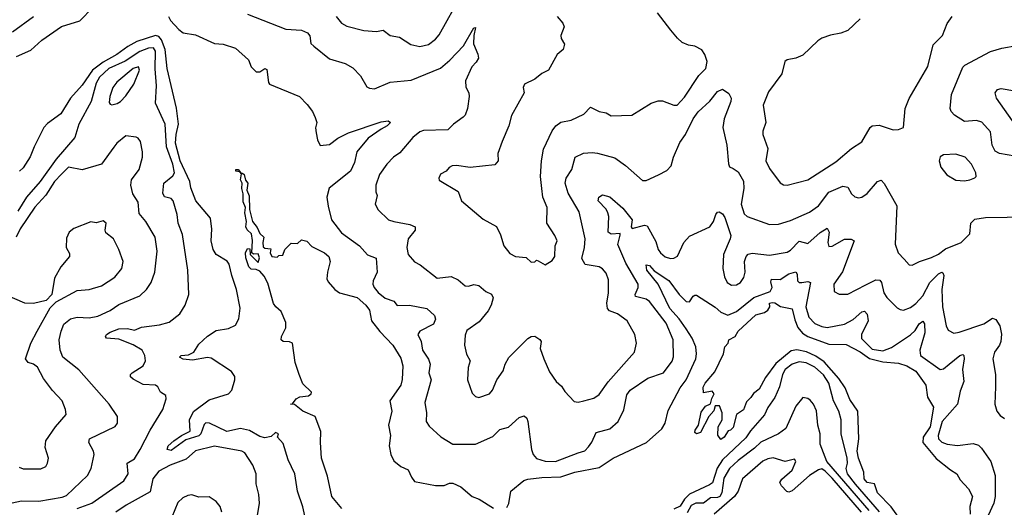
# Model space of a CAD drawing. Extents: x 1245515 to 1420776, y 606314 to 671314.
# Tile 261 of 385: x 1354075 to 1359734, y 639642 to 642446. Entities that reach past the tile are written whole.
import ezdxf

# ---------------------------------------------------------------- set-up
doc = ezdxf.new("R2010")
doc.units = 0

msp = doc.modelspace()

# ---------------------------------------------------------------- linework, layer by layer
at = {"layer": '0CON10XD'}
for points in [[(1355893.8, 642465), (1355925, 642426.7), (1355955, 642409.1), (1356053.7, 642383.7), (1356125, 642377.5), (1356165, 642386.2), (1356204.1, 642354.1), (1356257.5, 642345), (1356323.5, 642303.5), (1356375, 642292.5), (1356425, 642303.6), (1356465, 642334.6), (1356485, 642358.9), (1356615, 642590)], [(1354056.8, 642235), (1354138.7, 642271.3), (1354202.6, 642327.4), (1354315, 642407.3), (1354420.8, 642439.1), (1354496.5, 642515)], [(1357163.3, 642465), (1357196.9, 642425), (1357204.4, 642405), (1357184.5, 642355), (1357187.2, 642337.2), (1357205.5, 642305), (1357198.6, 642275), (1357164.6, 642245.4), (1357115, 642156), (1357075, 642136), (1357035.5, 642104.5), (1356975.9, 642074.1), (1356968.8, 642055), (1356973.8, 642025), (1356902.2, 641895), (1356885.6, 641835), (1356848.5, 641745), (1356823.3, 641676.7), (1356824.2, 641635), (1356805, 641610.8), (1356665, 641596.2), (1356585, 641607.5), (1356560, 641605), (1356542.5, 641595), (1356525.8, 641574.2), (1356493, 641557), (1356483.8, 641535), (1356485, 641522.5), (1356595, 641458.8), (1356614.4, 641404.4), (1356739.7, 641299.7), (1356815, 641256.7), (1356838.8, 641208.8), (1356858, 641145), (1356891.1, 641101.1), (1356925, 641084.3), (1356985, 641078.8), (1357015, 641052), (1357035, 641053.3), (1357045, 641062.5), (1357055, 641060), (1357095, 641036.7), (1357135, 641061.2), (1357150.8, 641085), (1357152.2, 641145), (1357163.1, 641175), (1357151.4, 641205), (1357104.3, 641275), (1357106.7, 641366.7), (1357082.5, 641425), (1357075.3, 641475.3), (1357069.2, 641545), (1357073.9, 641635), (1357085, 641701.2), (1357135, 641805.8), (1357155.5, 641834.5), (1357185, 641855.8), (1357245, 641868.6), (1357317.4, 641902.6), (1357355, 641942), (1357405, 641918), (1357445, 641910), (1357475, 641892.5), (1357592.5, 641897.5), (1357704.3, 641965), (1357745, 641978.8), (1357768.6, 641978.6), (1357835, 641953.5), (1357853.3, 641955), (1357895, 642000.6), (1357978.5, 642125), (1358017.5, 642165), (1358025.5, 642205.5), (1358013.1, 642245), (1357995, 642272.5), (1357955, 642294), (1357918.8, 642298.8), (1357883.3, 642315), (1357855, 642338.8), (1357816.7, 642385), (1357741.4, 642485)], [(1354035, 642375.7), (1354155, 642464.6)], [(1354930.3, 642465), (1354941.8, 642441.8), (1354990.1, 642390.1), (1355015, 642369.3), (1355085, 642358.3), (1355195, 642308.6), (1355245, 642304.7), (1355315, 642281.5), (1355391.1, 642215), (1355405.5, 642175), (1355435, 642145.6), (1355455, 642146.5), (1355485, 642165.6), (1355495, 642159.2), (1355504.6, 642084.6), (1355511.2, 642075), (1355683.9, 642003.9), (1355728.3, 641958.3), (1355758.3, 641918.3), (1355773.9, 641883.9), (1355782, 641855), (1355776.1, 641823.9), (1355779.2, 641795), (1355786.2, 641755), (1355802.3, 641722.3), (1355855, 641728.9), (1355904, 641765), (1355965, 641794.4), (1356151.7, 641858.3), (1356193.5, 641863.5), (1356205.6, 641855), (1356187.5, 641835), (1356153, 641817), (1356078.1, 641765), (1356012, 641685), (1356000, 641625), (1355976.5, 641575), (1355853.4, 641476.6), (1355840, 641425), (1355847.3, 641372.7), (1355868.1, 641295), (1355925, 641220.8), (1356027.5, 641145), (1356075, 641092.9), (1356124.4, 641074.4), (1356129.1, 640995), (1356106.7, 640945), (1356104.8, 640925), (1356111.7, 640905), (1356135, 640877.7), (1356175, 640844.2), (1356225, 640826.9), (1356245, 640801.9), (1356315, 640804), (1356415, 640785.4), (1356459.4, 640745), (1356465.6, 640724.4), (1356454.2, 640695), (1356375.6, 640655), (1356364.3, 640635), (1356383.3, 640595), (1356389.4, 640545), (1356424.6, 640494.6), (1356433.6, 640465), (1356426.4, 640415), (1356439.6, 640375), (1356402.9, 640245), (1356412.7, 640185), (1356411.4, 640135), (1356427.9, 640107.9), (1356495, 640048), (1356565, 640005.6), (1356695, 640005.5), (1356795, 640049.2), (1356835, 640088.5), (1356885, 640103.5), (1356945, 640159.2), (1356975, 640168.6), (1356989.2, 640155), (1356995.6, 640135), (1357015.8, 639974.2), (1357025.4, 639945.4), (1357045, 639922.9), (1357095, 639906.9), (1357155, 639906.2), (1357284.5, 639954.5), (1357322.3, 639967.7), (1357345, 639989.4), (1357364, 640016), (1357388, 640072), (1357467.2, 640092.8), (1357514.4, 640135), (1357547.4, 640202.6), (1357565, 640288.8), (1357583.3, 640315), (1357685, 640384.6), (1357775, 640414.6), (1357825, 640482.5), (1357832.4, 640507.6), (1357830.8, 640605), (1357790.1, 640700.1), (1357695, 640825.3), (1357675, 640838.4), (1357614.4, 640855), (1357612.1, 640865), (1357630.3, 640905), (1357628.7, 640925), (1357558.5, 641045), (1357513.4, 641153.4), (1357526, 641206), (1357525.6, 641215.6), (1357475, 641213.5), (1357457.1, 641225), (1357460.4, 641315), (1357455.4, 641334.6), (1357445, 641357.1), (1357399.2, 641405), (1357403.5, 641425), (1357425, 641439.1), (1357466.8, 641426.8), (1357542, 641362), (1357595.6, 641295), (1357589.4, 641255), (1357595, 641246), (1357665, 641264.5), (1357680.3, 641260.3), (1357730.5, 641170.5), (1357744.5, 641125), (1357757.1, 641105), (1357785, 641082.3), (1357815, 641072.9), (1357835.4, 641074.6), (1357855, 641085.8), (1357891.4, 641165), (1357925, 641200.8), (1358041.5, 641255), (1358062.9, 641285), (1358075.8, 641325), (1358085, 641338.8), (1358095, 641341.2), (1358115, 641328.8), (1358128.1, 641308.1), (1358161.2, 641205), (1358158.5, 641185), (1358119.7, 641095), (1358116.8, 641015), (1358125, 640966.7), (1358140.8, 640935), (1358165, 640918.6), (1358195, 640921.4), (1358218, 640935), (1358237.4, 640962.6), (1358244.4, 640995), (1358240, 641055), (1358250, 641085), (1358262.4, 641097.6), (1358285, 641103.3), (1358385, 641091.2), (1358485, 641108.9), (1358505, 641120.8), (1358555, 641171.8), (1358605, 641158.9), (1358675, 641222.2), (1358715, 641246.9), (1358726.8, 641225), (1358720, 641165), (1358725, 641142), (1358745, 641143.5), (1358815, 641183.3), (1358854.4, 641184.4), (1358870, 641175), (1358803.9, 640996.1), (1358754.3, 640925), (1358755, 640883.3), (1358785, 640867.5), (1358835, 640867.1), (1358938.5, 640921.5), (1358995, 640949.2), (1359018.3, 640948.3), (1359027.3, 640935), (1359041.2, 640875), (1359058, 640848), (1359118.1, 640788.1), (1359135, 640778.5), (1359155, 640776.5), (1359195, 640790.8), (1359225, 640813.1), (1359265, 640857.7), (1359305, 640934.6), (1359355, 640985.3), (1359375, 640994.4), (1359381.1, 640991.1), (1359385.9, 640975), (1359374.3, 640895), (1359379.2, 640795), (1359398.9, 640685), (1359411.1, 640661.1), (1359443.7, 640643.7), (1359475, 640649.6), (1359615, 640696.8), (1359665, 640730), (1359685, 640721.9), (1359708.8, 640685), (1359717.1, 640637.1), (1359713.8, 640595), (1359706, 640574), (1359676.7, 640535), (1359667.5, 640495), (1359683.3, 640405), (1359682.5, 640335)], [(1355385, 642478.2), (1355605, 642391.4), (1355695, 642385.6), (1355729.8, 642369.8), (1355743.6, 642353.6), (1355749.1, 642309.1), (1355765, 642293.6), (1355855, 642220), (1355945, 642194.5), (1355988.9, 642168.9), (1356033.8, 642123.8), (1356070.3, 642060.3), (1356085, 642051.4), (1356115, 642048.9), (1356205, 642086.2), (1356325, 642098.9), (1356493.5, 642166.5), (1356547.9, 642212.1), (1356625, 642295.7), (1356685, 642399.4), (1356695, 642400), (1356685.3, 642355), (1356683.9, 642306.1), (1356707.9, 642247.9), (1356711.2, 642225), (1356699.4, 642200.6), (1356673.2, 642175), (1356637.1, 642095), (1356638.5, 642058.5), (1356655.6, 642025), (1356658.1, 642005), (1356648.6, 641935), (1356635, 641896.7), (1356624, 641885), (1356568, 641845), (1356535, 641812.2), (1356395, 641807.8), (1356375, 641800.5), (1356335, 641768.2), (1356259.9, 641680.1), (1356224.4, 641655), (1356184.4, 641615), (1356142.2, 641555), (1356122.5, 641495), (1356122.5, 641455), (1356130, 641435), (1356118.6, 641385), (1356135, 641352), (1356195.6, 641295.6), (1356224.5, 641284.5), (1356317.8, 641267.8), (1356348.8, 641255), (1356348.1, 641235), (1356307.5, 641185), (1356299.5, 641135), (1356307.5, 641095), (1356343.6, 641053.6), (1356376.9, 641036.9), (1356475, 640960), (1356555, 640969.2), (1356595, 640949.4), (1356635, 640915.8), (1356655, 640914.4), (1356685, 640922.5), (1356713, 640917), (1356755, 640882), (1356787.3, 640867.3), (1356796.1, 640846.1), (1356785.6, 640805), (1356768.1, 640771.9), (1356715, 640708.9), (1356645, 640658.8), (1356635, 640632.5), (1356631.9, 640575), (1356643.4, 640523.4), (1356664, 640485), (1356652.9, 640445), (1356648, 640375), (1356675, 640297.5), (1356695, 640280), (1356714.2, 640274.2), (1356776, 640295), (1356792.5, 640315), (1356818, 640375), (1356853.4, 640426.6), (1356864.4, 640465), (1356887, 640503), (1356995, 640611.9), (1357015, 640624.2), (1357035, 640626.2), (1357065, 640606.2), (1357072, 640595), (1357067.1, 640555), (1357088.1, 640495), (1357120.3, 640420.3), (1357158, 640365), (1357188.6, 640338.6), (1357207.5, 640307.5), (1357261.2, 640251.2), (1357285, 640246), (1357317.5, 640255), (1357375, 640270), (1357405, 640291.4), (1357456.9, 640363.1), (1357608.1, 640535), (1357620.6, 640585), (1357610.6, 640635), (1357565.8, 640715), (1357510.8, 640755), (1357465, 640771.8), (1357453.1, 640785), (1357449.6, 640815), (1357458.2, 640875), (1357459.1, 640949.1), (1357445, 640988.6), (1357425, 641013.1), (1357405.3, 641025.3), (1357325, 641038.6), (1357305, 641073.3), (1357320.8, 641135), (1357324.5, 641185), (1357291.4, 641341.4), (1357227.6, 641447.6), (1357210.4, 641505), (1357215.5, 641535), (1357248.2, 641585), (1357261.5, 641635), (1357268, 641655), (1357315, 641677.8), (1357365, 641682.5), (1357395, 641678.5), (1357495, 641650.5), (1357556.6, 641606.6), (1357655, 641520.8), (1357675, 641520.8), (1357747.2, 641552.8), (1357795, 641578.6), (1357820, 641605), (1357832.4, 641655), (1357869.9, 641740.1), (1357901.1, 641785), (1357945.2, 641874.8), (1357974.1, 641915), (1358042.2, 641977.8), (1358085, 642032.5), (1358115, 642045.6), (1358151.1, 642021.1), (1358163.6, 641995), (1358162.5, 641975), (1358123.2, 641875), (1358116.8, 641825), (1358138.9, 641725), (1358147.7, 641617.7), (1358155, 641600), (1358175, 641589.7), (1358205, 641570), (1358235, 641517.5), (1358236, 641475), (1358222, 641385), (1358239.2, 641329.1), (1358255, 641313.8), (1358385, 641268.5), (1358435, 641270.9), (1358505, 641291.1), (1358615, 641340), (1358665, 641376.4), (1358725, 641454.7), (1358805, 641488.2), (1358833.7, 641483.7), (1358856.2, 641445), (1358875, 641426.7), (1358895, 641421.2), (1358915, 641426), (1358945, 641445.8), (1359005, 641516), (1359025, 641523.8), (1359043.3, 641503.3), (1359115.6, 641375), (1359105.7, 641155), (1359124.3, 641105), (1359158.6, 641068.6), (1359187, 641037), (1359205, 641034), (1359246.7, 641055), (1359315, 641077.9), (1359355, 641097.9), (1359395, 641127.3), (1359485.5, 641164.5), (1359535, 641214.2), (1359540.5, 641275), (1359565, 641298.1), (1359625, 641308.2), (1359875, 641313.1)], [(1358905, 642450.5), (1358835, 642384.5), (1358795, 642367.7), (1358735, 642357.1), (1358685, 642339.6), (1358662.5, 642325), (1358575, 642241.1), (1358535.4, 642224.6), (1358485.5, 642214.5), (1358471.4, 642205), (1358454.2, 642134.2), (1358379.1, 642030.9), (1358347.5, 641955), (1358362.9, 641855), (1358346.7, 641805), (1358346.2, 641785), (1358374.4, 641704.4), (1358362.2, 641635), (1358385, 641590), (1358445, 641507.5), (1358465, 641495.6), (1358485, 641494.5)], [(1358485, 641494.5), (1358604.6, 641525.4), (1358765, 641628.9), (1358856, 641705), (1358915, 641742.5), (1358962.5, 641825), (1358974.4, 641835.6), (1359015, 641840), (1359095, 641812.5), (1359125, 641814.2), (1359153.8, 641826.2), (1359163.3, 641935), (1359187.6, 641992.4), (1359293.5, 642176.5), (1359325, 642302), (1359378.9, 642355), (1359405, 642423.3), (1359433.8, 642465)], [(1355716.9, 639575), (1355703.1, 639645), (1355671.3, 639735), (1355657.3, 639835), (1355618.9, 639915), (1355588.9, 640008.9), (1355557.5, 640045), (1355562.5, 640065), (1355545, 640072.5), (1355521.2, 640048.8), (1355485, 640041.6), (1355455, 640049.5), (1355396.2, 640083.8), (1355345, 640094.8), (1355265, 640078.4), (1355165.6, 640125.6), (1355145, 640127.9), (1355135, 640117.5), (1355116.2, 640065), (1355105, 640052.7), (1355030.9, 640029.1), (1354945, 639968.5), (1354922.2, 639975), (1354928.9, 639995), (1354961.5, 640025), (1355004.4, 640055.6), (1355055, 640080.8), (1355051.6, 640145), (1355075, 640192.5), (1355165, 640260.6), (1355276.2, 640295), (1355293.8, 640315), (1355312.5, 640375), (1355312.5, 640395), (1355292.9, 640422.9), (1355175, 640499.2), (1355155, 640504.3), (1355068.8, 640488.8), (1355015, 640494.7), (1354994.2, 640505), (1355002.5, 640515), (1355045, 640518.2), (1355076.7, 640535), (1355105, 640580), (1355153.9, 640626.1), (1355205, 640657.8), (1355275, 640670.8), (1355315, 640689.2), (1355333.8, 640725), (1355343, 640787), (1355321.3, 640895), (1355294.1, 640975), (1355280, 641040), (1355267.5, 641057.5), (1355204.5, 641095), (1355187.1, 641125), (1355175.5, 641175), (1355178.7, 641241.3), (1355172.4, 641305), (1355087.2, 641405), (1355059.1, 641479.1), (1355053, 641515), (1354997.1, 641635), (1354971.4, 641735), (1354974, 641785), (1354988.4, 641845), (1354976.2, 641936.2), (1354922.1, 642165), (1354911.9, 642275), (1354890, 642330), (1354875, 642348.8), (1354855, 642354.1), (1354749.4, 642320.6), (1354697.5, 642292.5), (1354633.8, 642245), (1354555, 642200.9), (1354493.6, 642156.4), (1354435, 642069.3), (1354368.1, 641995), (1354311.4, 641905), (1354235, 641849.4), (1354214.4, 641825), (1354157.8, 641715), (1354135, 641656.7), (1354095.4, 641594.6), (1354075, 641574.3)], [(1354405, 639636.1), (1354489.4, 639665), (1354674.6, 639795), (1354698.4, 639835), (1354692.5, 639895), (1354735, 639920.5), (1354768.4, 639975), (1354824.7, 640085), (1354898.9, 640205), (1354916.9, 640265), (1354914.3, 640285), (1354883.8, 640305), (1354869.2, 640335), (1354856, 640345), (1354785, 640348.8), (1354728, 640378), (1354712.4, 640392.4), (1354712.5, 640405), (1354722, 640415), (1354785.5, 640455), (1354799.1, 640485), (1354795.4, 640515), (1354778.9, 640545), (1354726.8, 640576.8), (1354645, 640608), (1354573.7, 640613.7), (1354568, 640625), (1354574.2, 640635), (1354595, 640649.5), (1354645, 640668.5), (1354695, 640670), (1354735, 640660), (1354775, 640677.9), (1354879.3, 640690.7), (1354935, 640706), (1354995.7, 640755), (1355025.7, 640805), (1355046.9, 640865), (1355041.2, 641005), (1355011.5, 641211.5), (1354986.2, 641275), (1354981.2, 641325), (1354957.1, 641405), (1354945, 641417.7), (1354907.7, 641427.7), (1354897.8, 641447.8), (1354903.4, 641506.6), (1354955, 641547.1), (1354965.3, 641564.7), (1354955, 641615.6), (1354918.8, 641715), (1354911.9, 641845), (1354855.3, 641965), (1354861.6, 642065), (1354853.2, 642163.2), (1354856.2, 642265), (1354843.9, 642283.9), (1354815, 642282.2), (1354765, 642262.5), (1354682, 642208), (1354587.4, 642165), (1354534.1, 642115), (1354515, 642081.1), (1354485.2, 641974.8), (1354415.3, 641845), (1354391.7, 641768.3), (1354285.6, 641644.4), (1354193.3, 641515), (1354114.3, 641425.7), (1354065, 641345.3)], [(1359795, 641661.8), (1359705, 641676.9), (1359680.6, 641690.6), (1359664.2, 641725), (1359655, 641801.2), (1359605, 641857.1), (1359574.4, 641865.6), (1359505, 641859.4), (1359446.7, 641896.7), (1359427.9, 641917.9), (1359422.5, 641935), (1359429.2, 642015), (1359495, 642173.3), (1359506, 642185), (1359655, 642263.5), (1359718.6, 642281.4), (1359805, 642296.9)], [(1354605, 641955.8), (1354635, 641964.4), (1354654.6, 641975.4), (1354685, 642007.1), (1354730.8, 642075), (1354764.4, 642155), (1354758, 642175), (1354727.5, 642165), (1354634.4, 642085.6), (1354610.9, 642055), (1354592.8, 642005), (1354590.4, 641970.4), (1354595, 641960), (1354605, 641955.8)], [(1359780.6, 641865), (1359689.1, 641995), (1359680.6, 642025), (1359693.8, 642045), (1359715, 642049.5), (1359795, 642037.3)], [(1354005, 639661.1), (1354085, 639678.8), (1354185, 639677.9), (1354319.9, 639700.1), (1354345, 639710.5), (1354464.4, 639825), (1354485.5, 639865), (1354502.5, 639945), (1354498.6, 639965), (1354473.3, 640015), (1354475.7, 640035), (1354624.2, 640105.8), (1354638, 640125), (1354637.5, 640165), (1354589.2, 640235), (1354415, 640433.1), (1354322.9, 640505), (1354308.5, 640545), (1354302.7, 640605), (1354313.9, 640653.9), (1354329.2, 640695), (1354366.9, 640725), (1354405, 640735.8), (1354475, 640730.8), (1354525, 640740.3), (1354595, 640773.8), (1354645, 640809.1), (1354765, 640857.1), (1354804.3, 640895), (1354830.8, 640935), (1354852.2, 640995), (1354865.4, 641115), (1354853.1, 641195), (1354800.6, 641285), (1354761.2, 641331.2), (1354756.2, 641396.2), (1354725.2, 641445.2), (1354713.2, 641495), (1354717.1, 641525), (1354761.2, 641585), (1354781.5, 641655), (1354781.5, 641685), (1354769.1, 641745), (1354756.9, 641765), (1354745, 641771.1), (1354685, 641777.5), (1354634.3, 641735.7), (1354617.3, 641712.7), (1354545, 641615.7), (1354435, 641583.1), (1354355, 641597.1), (1354315, 641558.2), (1354275, 641514.6), (1354225, 641436.8), (1354162, 641368), (1354077.5, 641242.5), (1354056.1, 641195)], [(1359505, 641518.9), (1359535, 641524.3), (1359565, 641536.7), (1359571.2, 641545), (1359570, 641565), (1359544.2, 641615), (1359508, 641655), (1359455, 641672.9), (1359385, 641669.2), (1359365, 641656.7), (1359359.2, 641635), (1359367.9, 641597.9), (1359404.1, 641554.1), (1359455, 641523.6), (1359505, 641518.9)], [(1355926.5, 639635), (1355868.2, 639705), (1355845, 639821.2), (1355809.6, 639925), (1355804.6, 640015), (1355805, 640077.5), (1355773.1, 640165), (1355701.9, 640195), (1355655, 640233.8), (1355632.5, 640235), (1355642.5, 640237.5), (1355664.5, 640265.5), (1355685, 640278), (1355735, 640283.8), (1355750, 640295), (1355752.5, 640305), (1355702.8, 640352.8), (1355680.5, 640405), (1355657.5, 640475), (1355643.3, 640585), (1355625, 640593.8), (1355590, 640595), (1355577.5, 640605), (1355580.8, 640625), (1355605.5, 640674.5), (1355604.4, 640705), (1355578.2, 640768.2), (1355547.5, 640795), (1355534.8, 640814.8), (1355501.2, 640931.2), (1355480.7, 640970.7), (1355455, 641000), (1355435, 641010), (1355405, 641011.9), (1355391.4, 641025), (1355374.4, 641075.6), (1355373.8, 641105), (1355385, 641130), (1355398.3, 641128.3), (1355400, 641095), (1355445, 641050), (1355453.3, 641076.7), (1355445, 641100), (1355418.3, 641098.3), (1355410, 641105), (1355413.1, 641176.9), (1355408.2, 641215), (1355381.7, 641238.3), (1355374.3, 641255), (1355378.5, 641285), (1355369.5, 641335), (1355373.1, 641365), (1355358.9, 641398.9), (1355360.4, 641445), (1355352.3, 641475), (1355353.1, 641505), (1355344.6, 641525), (1355350, 641560), (1355340, 641570), (1355316.7, 641575), (1355317.5, 641585), (1355330, 641585), (1355350, 641560), (1355355, 641563.3), (1355365.6, 641555), (1355373, 641523), (1355386.7, 641505), (1355380, 641465), (1355393.8, 641433.8), (1355396.7, 641355), (1355413.3, 641285), (1355440, 641250), (1355455, 641215.8), (1355478, 641195), (1355472.1, 641165), (1355475, 641140), (1355485, 641132.2), (1355518.3, 641128.3), (1355514.2, 641105.8), (1355523.8, 641085), (1355555, 641080), (1355565, 641090), (1355588.3, 641091.7), (1355600, 641125), (1355635, 641160), (1355671.7, 641158.3), (1355695, 641180), (1355725, 641172.5), (1355755, 641142.5), (1355826.2, 641105), (1355852, 641085), (1355860, 641055), (1355844, 640995), (1355841.2, 640955), (1355847.7, 640937.7), (1355886.2, 640895), (1355912.5, 640875), (1356015, 640848.1), (1356064.3, 640805), (1356085, 640776.2), (1356096.2, 640715), (1356145, 640653.3), (1356220.6, 640575), (1356265, 640500), (1356277.3, 640455), (1356273.8, 640376.2), (1356265, 640343.8), (1356201.9, 640255), (1356214.5, 640195), (1356194.5, 640115), (1356207.1, 640055), (1356197.7, 639995), (1356207.7, 639945), (1356225, 639908.6), (1356265, 639875.8), (1356307.6, 639857.6), (1356326.4, 639815), (1356345, 639790.9), (1356465, 639766.8), (1356515, 639766.7), (1356545, 639780), (1356565, 639781.4), (1356610.7, 639760.7), (1356675, 639704.2), (1356715, 639688.8), (1356797.3, 639637.3)], [(1354285, 640823.8), (1354405, 640888.6), (1354475, 640894.3), (1354545, 640915.7), (1354622.5, 640965), (1354662.9, 641015), (1354670, 641055), (1354645.5, 641125), (1354615.3, 641185.3), (1354570.3, 641220.3), (1354565.8, 641235), (1354572, 641275), (1354555, 641290), (1354515, 641278), (1354485, 641283.8), (1354385.8, 641244.2), (1354360, 641225), (1354345, 641190), (1354342.5, 641135), (1354361.7, 641101.7), (1354362, 641085), (1354311.9, 641025), (1354275, 640960), (1354260, 640865), (1354228.5, 640831.5), (1354155, 640814), (1354105, 640816), (1353989.2, 640865)], [(1356875, 639641.2), (1356886.8, 639663.2), (1356897.8, 639735), (1356973.2, 639796.8), (1356995, 639804.7), (1357075, 639812.7), (1357185, 639817.7), (1357265, 639844.2), (1357405, 639871.3), (1357485, 639924.6), (1357676.7, 640015), (1357765, 640094), (1357785, 640126.7), (1357801.3, 640198.7), (1357870.3, 640329.7), (1357904.9, 640375.1), (1357960.3, 640495), (1357964.6, 640525), (1357960.9, 640565), (1357939.7, 640615), (1357905, 640667.3), (1357865.1, 640725.1), (1357810.9, 640785), (1357743.5, 640925), (1357679, 641005), (1357675, 641037.1), (1357695, 641032.4), (1357721.6, 641001.6), (1357806.6, 640946.6), (1357865, 640865.9), (1357905, 640824.7), (1357925, 640824.4), (1357945, 640855.6), (1357955, 640862.7), (1357965, 640861.3), (1358072.2, 640792.2), (1358105, 640763.3), (1358145, 640746.5), (1358195, 640767.1), (1358295, 640849.2), (1358387.5, 640882.5), (1358398.7, 640905), (1358391.7, 640938.3), (1358396.2, 640953.8), (1358445, 640952.4), (1358495, 640984.7), (1358535, 640995.8), (1358543.2, 640983.2), (1358544.5, 640944.5), (1358555.6, 640935.6), (1358570, 640935), (1358605, 640941.1), (1358620, 640935), (1358593.4, 640795), (1358610.5, 640735), (1358645, 640699.1), (1358685, 640680.9), (1358715, 640676.1), (1358815, 640695.8), (1358865, 640721), (1358915, 640766.9), (1358930.5, 640770.5), (1358945, 640752.5), (1358951.9, 640715), (1358913.8, 640635), (1358912.9, 640612.9), (1358975, 640551.6), (1359035, 640542.2), (1359085, 640560), (1359195, 640633.6), (1359221.2, 640658.8), (1359245, 640696.4), (1359265, 640712), (1359275, 640697.5), (1359277.3, 640645), (1359248.3, 640545), (1359251.9, 640515), (1359365, 640434.6), (1359385, 640437.5), (1359416, 640465), (1359478.6, 640515), (1359495, 640520), (1359501.4, 640515), (1359503.6, 640495), (1359492.7, 640435), (1359501.2, 640365), (1359480.5, 640309.5), (1359463.8, 640235), (1359375.7, 640135), (1359353.9, 640055), (1359355.3, 640035), (1359375, 640016.6), (1359405, 640005.9), (1359465, 639997.7), (1359555, 640008.9), (1359585, 639998.9), (1359601.9, 639981.9), (1359655.6, 639905), (1359681.9, 639825), (1359681.8, 639705), (1359672.9, 639665), (1359641.2, 639595)], [(1354072.1, 639872.1), (1354095, 639863.1), (1354197.3, 639862.7), (1354225, 639876.2), (1354235.7, 639895), (1354240.8, 639925), (1354220.9, 639985), (1354226.2, 640025), (1354281.9, 640105), (1354343.1, 640175), (1354339.5, 640205), (1354318.9, 640255), (1354263.3, 640313.3), (1354212.4, 640382.4), (1354178.2, 640448.2), (1354155, 640464.6), (1354124.2, 640474.3), (1354109.6, 640495), (1354139.6, 640585), (1354175, 640654.2), (1354251.3, 640788.7), (1354285, 640823.8)], [(1359146, 639556), (1359083.2, 639645), (1359004.9, 639724.9), (1358987.5, 639777.5), (1358945, 639785.3), (1358928.7, 639805), (1358926.7, 639845), (1358896.3, 639925), (1358888.6, 639965), (1358897.2, 640035), (1358891.1, 640195), (1358845, 640262.5), (1358818.6, 640328.6), (1358783.1, 640383.1), (1358698.2, 640478.2), (1358650.6, 640510.6), (1358596.4, 640536.4), (1358542.1, 640547.9), (1358508.4, 640541.6), (1358420.7, 640469.3), (1358361.2, 640388.8), (1358325, 640321.2), (1358293, 640297), (1358276.7, 640273.3), (1358251.1, 640248.9), (1358235, 640203.3), (1358193.9, 640176.1), (1358175, 640100), (1358160, 640085), (1358147.5, 640082.5), (1358123.3, 640045), (1358105, 640032.5), (1358087, 640057), (1358090, 640105), (1358112.5, 640145), (1358112.5, 640185), (1358096, 640226), (1358072.5, 640225), (1358063.5, 640196.5), (1358035, 640163.8), (1357986.9, 640073.1), (1357965, 640064.3), (1357955, 640072.5), (1357956.5, 640085), (1357975.6, 640114.4), (1357990.9, 640189.1), (1358016.2, 640223.8), (1358045, 640237.5), (1358052, 640268), (1358066.1, 640293.9), (1358055, 640310), (1358005, 640300), (1358003.3, 640333.3), (1358014, 640355), (1358069.6, 640420.4), (1358120, 640525), (1358127.5, 640565), (1358146.7, 640585), (1358150, 640605), (1358186, 640625), (1358205, 640655.6), (1358305, 640747.8), (1358355, 640761.2), (1358374.2, 640775.8), (1358386.1, 640793.9), (1358384, 640815), (1358400.3, 640819.7), (1358415, 640817.5), (1358447.6, 640797.6), (1358515, 640783.1), (1358529.2, 640719.1), (1358547.8, 640675), (1358573.2, 640643.2), (1358603.6, 640623.6), (1358725, 640580.5), (1358825, 640579.1), (1358905, 640536.4), (1358958.4, 640498.4), (1359035, 640478), (1359125, 640471.1), (1359174, 640455), (1359225, 640424.4), (1359282.2, 640345), (1359292.2, 640275), (1359327.6, 640217.6), (1359308, 640105), (1359267.8, 640045), (1359265.2, 640015), (1359342.6, 639922.6), (1359425, 639858.1), (1359460, 639835), (1359479.4, 639799.4), (1359528, 639748), (1359551.2, 639705), (1359535, 639646.2), (1359537, 639603)], [(1359016.5, 639616.5), (1358877.7, 639775), (1358833.1, 639835), (1358825.4, 639864.6), (1358832.1, 639895), (1358830.7, 639925), (1358796.8, 640065), (1358796.3, 640145), (1358781.9, 640195), (1358751.6, 640255), (1358724.4, 640355), (1358695, 640403.2), (1358645, 640447.3), (1358595, 640472.6), (1358555, 640479), (1358515, 640464.7), (1358475, 640434.7), (1358458.4, 640405), (1358442.1, 640335), (1358415.8, 640274.2), (1358375.3, 640215), (1358355.5, 640174.5), (1358275, 640082.5), (1358247.8, 640042.2), (1358113.8, 639915), (1358083.8, 639866.2), (1358057.1, 639782.9), (1358039.2, 639770.8), (1357925, 639718), (1357895, 639689.1), (1357871.7, 639648.3), (1357835, 639631.6)], [(1359682.5, 640335), (1359678.5, 640235), (1359691.1, 640195), (1359710.2, 640170.2), (1359735, 640151.9)], [(1358957.1, 639622.9), (1358714.6, 639905), (1358674.6, 640005), (1358675.4, 640065), (1358662.3, 640115), (1358655, 640196.2), (1358636.9, 640235), (1358618, 640258), (1358605, 640267.5), (1358575, 640273.3), (1358535, 640223.8), (1358478.6, 640095), (1358436.3, 640063.7), (1358333.8, 640016.2), (1358298.7, 639981.3), (1358205, 639911.6), (1358154, 639865), (1358121.2, 639808.8), (1358110, 639725), (1358099.7, 639705), (1358085, 639697.7), (1358045, 639696.3), (1358005, 639666.8), (1357961.2, 639665), (1357935, 639652.8), (1357910.4, 639609.6)], [(1355442.2, 639595), (1355453.1, 639665), (1355449.6, 639715), (1355433.4, 639776.6), (1355434.3, 639835), (1355415.8, 639885), (1355368.8, 639955), (1355352.5, 639965), (1355195, 639992.7), (1355085, 639966.7), (1355031.4, 639918.6), (1354939.2, 639885), (1354875, 639849.6), (1354840, 639805), (1354825, 639731.1), (1354687.1, 639655), (1354627.5, 639615)], [(1358912, 639615), (1358745, 639809.2), (1358705, 639850.8), (1358685, 639863.4), (1358665, 639857.2), (1358614.9, 639825.1), (1358515, 639737.5), (1358495, 639729.8), (1358483.4, 639733.4), (1358454, 639765), (1358443.8, 639785), (1358455, 639803.5), (1358515, 639856.5), (1358535.4, 639905), (1358527.9, 639917.9), (1358475, 639905.6), (1358405, 639926.6), (1358375, 639921.2), (1358345, 639906.7), (1358228.9, 639805), (1358204.7, 639735), (1358182.2, 639705), (1358066.5, 639603.5)], [(1355236.7, 639615), (1355226.9, 639646.9), (1355205, 639676), (1355165, 639702), (1355105, 639700.9), (1355065, 639713.6), (1355040.7, 639709.3), (1355013.5, 639696.5), (1354985, 639670), (1354949.5, 639585)]]:
    msp.add_lwpolyline(points, dxfattribs=at)

doc.saveas('drawing.dxf')
